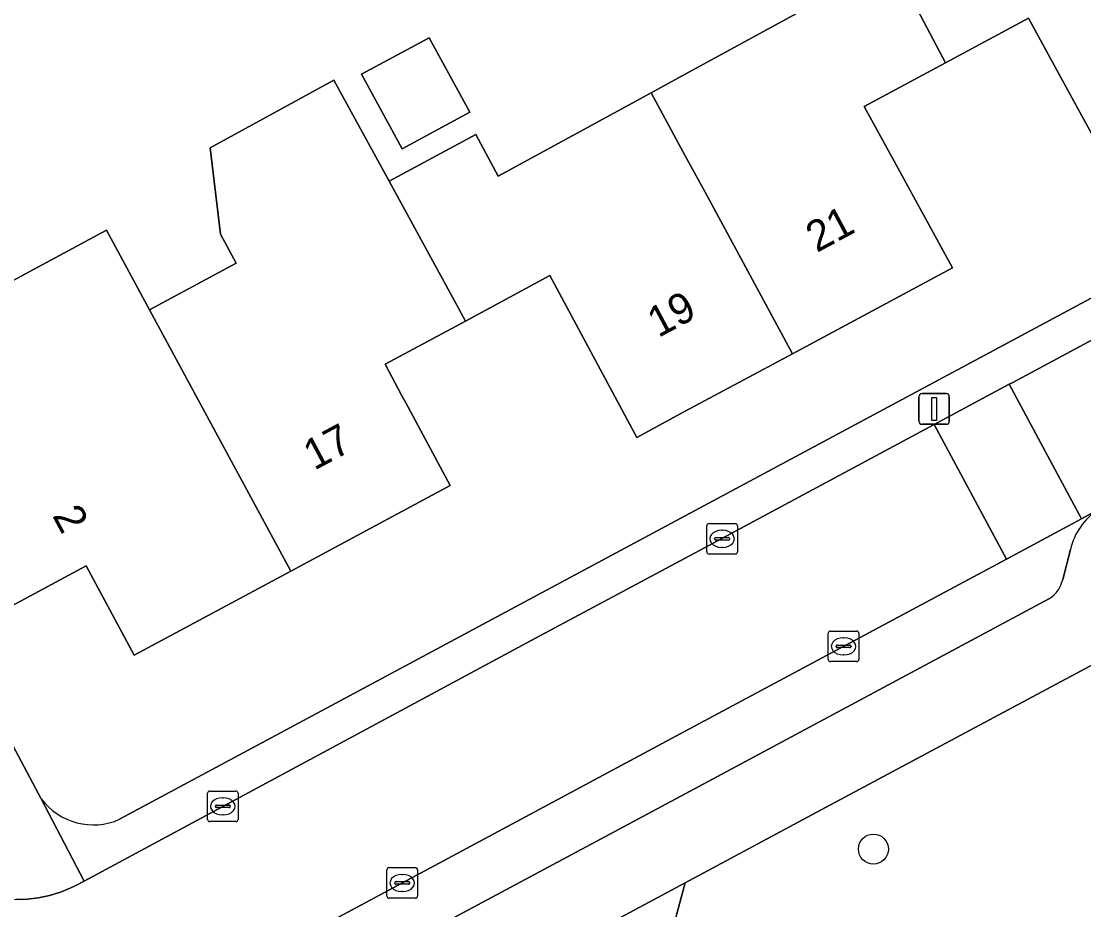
# Model space of a CAD drawing. Extents: x 157793 to 159380, y 380877 to 382313.
# Drawn here: x 158978.33 to 159013, y 381957.95 to 381986.94 of the extents above; entities that cross this region are included whole.
import ezdxf

# ---------------------------------------------------------------- set-up
doc = ezdxf.new("R2010")
doc.units = 0
for name, color, linetype in [('IMGEO_Boom', 7, 'Continuous'), ('IMGEO_Erf', 7, 'Continuous'), ('IMGEO_Groenvoorziening', 7, 'Continuous'), ('IMGEO_Kolk', 7, 'Continuous'), ('IMGEO_Lichtmast', 7, 'Continuous'), ('IMGEO_Pand', 7, 'Continuous'), ('IMGEO_Pand_nummerreeks', 7, 'Continuous'), ('IMGEO_Parkeervlak_open', 7, 'Continuous'), ('IMGEO_Rijbaan_lokaal_open', 7, 'Continuous'), ('IMGEO_Voetpad_open', 7, 'Continuous')]:
    doc.layers.add(name, color=color, linetype=linetype)

msp = doc.modelspace()

# ---------------------------------------------------------------- linework, layer by layer
at = {"layer": 'IMGEO_Boom'}
msp.add_circle((159006.138, 381959.927), 0.489, dxfattribs=at)
at = {"layer": 'IMGEO_Erf'}
for points in [[(159046.992, 382064.703), (158951.257, 382013.354), (158957.349, 382001.95), (158963.365, 381990.717), (158964.968, 381987.721), (158969.215, 381990.01), (158967.601, 381993.002), (158972.76, 381995.785), (158974.371, 381992.797), (158975.987, 381989.799), (158966.572, 381984.722), (158972.34, 381974.03), (158978.982, 381961.569)], [(158981.539, 381960.898), (159000, 381970.798), (159054.456, 382000), (159074.889, 382010.957)], [(158976.079, 381977.416), (158981.108, 381980.12), (158982.516, 381977.52), (158985.344, 381979.04), (158984.832, 381979.992), (158984.494, 381982.804), (158988.535, 381985.01), (158990.331, 381981.72), (158993.163, 381983.242), (158993.895, 381981.88), (158998.886, 381984.6), (159000, 381985.207), (159004.014, 381987.394)], [(159014.086, 381981.768), (159012.182, 381985.241), (159011.197, 381987.036), (159008.489, 381985.58), (159005.841, 381984.156), (159006.819, 381982.368), (159008.72, 381978.894), (159003.502, 381976.091), (159000, 381974.21), (158998.415, 381973.359), (158996.121, 381977.628), (158995.579, 381978.637), (158992.822, 381977.155), (158990.2, 381975.745), (158990.742, 381974.736), (158990.866, 381974.505), (158992.328, 381971.785), (158987.131, 381968.999), (158982.014, 381966.256), (158980.447, 381969.172), (158978.043, 381967.88)]]:
    msp.add_lwpolyline(points, dxfattribs=at)
msp.add_lwpolyline([(158992.972, 381983.966), (158990.757, 381982.776), (158989.428, 381985.211), (158991.643, 381986.401)], close=True, dxfattribs=at)
msp.add_arc((158980.681, 381962.836), 2.119, 216.7127, 293.8796, dxfattribs=at)
at = {"layer": 'IMGEO_Groenvoorziening'}
for points in [[(159015.098, 381966.912), (159004.579, 381961.283), (159000, 381958.827), (158997.016, 381947.761), (158998.166, 381947.477), (159001.249, 381946.679)], [(158987.11, 381950.208), (158997.016, 381947.761), (159000, 381958.827), (158986.463, 381951.575)]]:
    msp.add_lwpolyline(points, dxfattribs=at)
at = {"layer": 'IMGEO_Kolk'}
for p, q in [((159000.699, 381969.624), (159000.699, 381970.476)), ((159000.774, 381970.55), (159001.626, 381970.55)), ((159001.187, 381970.33), (159001.212, 381970.33)), ((159001.7, 381970.476), (159001.7, 381969.624)), ((159000.958, 381970.044), (159000.958, 381970.056)), ((159001.396, 381970.007), (159000.998, 381970.007)), ((159001.001, 381970.093), (159001.399, 381970.093)), ((159001.442, 381970.056), (159001.442, 381970.044)), ((159001.21, 381969.77), (159001.185, 381969.77)), ((159001.626, 381969.55), (159000.774, 381969.55)), ((159004.665, 381966.116), (159004.665, 381966.968)), ((159004.74, 381967.042), (159005.592, 381967.042)), ((159005.666, 381966.968), (159005.666, 381966.116)), ((159004.924, 381966.536), (159004.924, 381966.548)), ((159004.967, 381966.585), (159005.365, 381966.585)), ((159005.153, 381966.822), (159005.178, 381966.822)), ((159005.408, 381966.548), (159005.408, 381966.536)), ((159005.362, 381966.499), (159004.964, 381966.499)), ((159005.176, 381966.262), (159005.151, 381966.262)), ((159005.592, 381966.042), (159004.74, 381966.042)), ((158984.406, 381960.896), (158984.406, 381961.748)), ((158984.481, 381961.822), (158985.333, 381961.822)), ((158985.407, 381961.748), (158985.407, 381960.896)), ((158984.665, 381961.316), (158984.665, 381961.328)), ((158984.708, 381961.365), (158985.106, 381961.365)), ((158984.894, 381961.602), (158984.919, 381961.602)), ((158985.149, 381961.328), (158985.149, 381961.316)), ((158985.103, 381961.279), (158984.705, 381961.279)), ((158984.917, 381961.042), (158984.892, 381961.042)), ((158985.333, 381960.822), (158984.481, 381960.822)), ((158990.262, 381958.395), (158990.262, 381959.247)), ((158990.337, 381959.321), (158991.189, 381959.321)), ((158991.263, 381959.247), (158991.263, 381958.395)), ((158990.75, 381959.101), (158990.775, 381959.101)), ((158990.521, 381958.815), (158990.521, 381958.827)), ((158990.959, 381958.778), (158990.561, 381958.778)), ((158990.564, 381958.864), (158990.962, 381958.864)), ((158990.773, 381958.541), (158990.748, 381958.541)), ((158991.005, 381958.827), (158991.005, 381958.815)), ((158991.189, 381958.321), (158990.337, 381958.321))]:
    msp.add_line(p, q, dxfattribs=at)
for points in [[(159000.699, 381969.624), (159000.699, 381970.476)], [(159000.774, 381970.55), (159001.626, 381970.55)], [(159001.7, 381970.476), (159001.7, 381969.624)], [(159001.626, 381969.55), (159000.774, 381969.55)], [(159004.665, 381966.116), (159004.665, 381966.968)], [(159004.74, 381967.042), (159005.592, 381967.042)], [(159005.666, 381966.968), (159005.666, 381966.116)], [(159005.592, 381966.042), (159004.74, 381966.042)], [(158984.406, 381960.896), (158984.406, 381961.748)], [(158984.481, 381961.822), (158985.333, 381961.822)], [(158985.407, 381961.748), (158985.407, 381960.896)], [(158985.333, 381960.822), (158984.481, 381960.822)], [(158990.262, 381958.395), (158990.262, 381959.247)], [(158990.337, 381959.321), (158991.189, 381959.321)], [(158991.263, 381959.247), (158991.263, 381958.395)], [(158991.189, 381958.321), (158990.337, 381958.321)]]:
    msp.add_lwpolyline(points, dxfattribs=at)
for centre, radius, start, end in [((159000.776, 381970.474), 0.0765, 91.552, 178.448), ((159000.776, 381970.474), 0.0765, 91.552, 178.448), ((159001.624, 381970.474), 0.0765, 1.552, 88.448), ((159001.624, 381970.474), 0.0765, 1.552, 88.448), ((159000.998, 381970.053), 0.0403, 85.8775, 175.7526), ((159000.995, 381970.043), 0.0366, 178.938, 274.7102), ((159001.399, 381970.05), 0.043, 264.8664, 352.4533), ((159001.403, 381970.055), 0.0386, 1.7309, 96.639), ((159000.776, 381969.626), 0.0765, 181.552, 268.448), ((159000.776, 381969.626), 0.0765, 181.552, 268.448), ((159001.624, 381969.626), 0.0765, 271.552, 358.448), ((159001.624, 381969.626), 0.0765, 271.552, 358.448), ((159004.742, 381966.966), 0.0765, 91.552, 178.448), ((159004.742, 381966.966), 0.0765, 91.552, 178.448), ((159005.59, 381966.966), 0.0765, 1.552, 88.448), ((159005.59, 381966.966), 0.0765, 1.552, 88.448), ((159004.964, 381966.545), 0.0403, 85.8775, 175.7526), ((159004.961, 381966.535), 0.0366, 178.938, 274.7102), ((159005.365, 381966.542), 0.043, 264.8664, 352.4533), ((159005.369, 381966.547), 0.0386, 1.7309, 96.639), ((159004.742, 381966.118), 0.0765, 181.552, 268.448), ((159004.742, 381966.118), 0.0765, 181.552, 268.448), ((159005.59, 381966.118), 0.0765, 271.552, 358.448), ((159005.59, 381966.118), 0.0765, 271.552, 358.448), ((158984.483, 381961.746), 0.0765, 91.552, 178.448), ((158984.483, 381961.746), 0.0765, 91.552, 178.448), ((158985.331, 381961.746), 0.0765, 1.552, 88.448), ((158985.331, 381961.746), 0.0765, 1.552, 88.448), ((158984.705, 381961.325), 0.0403, 85.8775, 175.7526), ((158984.702, 381961.315), 0.0366, 178.938, 274.7102), ((158985.106, 381961.322), 0.043, 264.8664, 352.4533), ((158985.11, 381961.327), 0.0386, 1.7309, 96.639), ((158984.483, 381960.898), 0.0765, 181.552, 268.448), ((158984.483, 381960.898), 0.0765, 181.552, 268.448), ((158985.331, 381960.898), 0.0765, 271.552, 358.448), ((158985.331, 381960.898), 0.0765, 271.552, 358.448), ((158990.339, 381959.245), 0.0765, 91.552, 178.448), ((158990.339, 381959.245), 0.0765, 91.552, 178.448), ((158991.187, 381959.245), 0.0765, 1.552, 88.448), ((158991.187, 381959.245), 0.0765, 1.552, 88.448), ((158990.561, 381958.824), 0.0403, 85.8775, 175.7526), ((158990.558, 381958.814), 0.0366, 178.938, 274.7102), ((158990.962, 381958.821), 0.043, 264.8664, 352.4533), ((158990.966, 381958.826), 0.0386, 1.7309, 96.639), ((158990.339, 381958.397), 0.0765, 181.552, 268.448), ((158990.339, 381958.397), 0.0765, 181.552, 268.448), ((158991.187, 381958.397), 0.0765, 271.552, 358.448), ((158991.187, 381958.397), 0.0765, 271.552, 358.448)]:
    msp.add_arc(centre, radius, start, end, dxfattribs=at)
for centre, major_axis, ratio, start_param, end_param in [((159001.186, 381970.05), (-0.387, 0.002), 0.722429, 4.712389, 7.853982), ((159001.211, 381970.05), (-0.39, 0.002), 0.717154, 1.570796, 4.712389), ((159005.152, 381966.542), (-0.387, 0.002), 0.722429, 4.712389, 7.853982), ((159005.177, 381966.542), (-0.39, 0.002), 0.717154, 1.570796, 4.712389), ((158984.893, 381961.322), (-0.387, 0.002), 0.722429, 4.712389, 7.853982), ((158984.918, 381961.322), (-0.39, 0.002), 0.717154, 1.570796, 4.712389), ((158990.749, 381958.821), (-0.387, 0.002), 0.722429, 4.712389, 7.853982), ((158990.774, 381958.821), (-0.39, 0.002), 0.717154, 1.570796, 4.712389)]:
    msp.add_ellipse(centre, major_axis=major_axis, ratio=ratio, start_param=start_param, end_param=end_param, dxfattribs=at)
at = {"layer": 'IMGEO_Lichtmast'}
for p, q in [((159007.625, 381973.888), (159007.625, 381974.688)), ((159007.625, 381974.688), (159007.625, 381973.888)), ((159007.725, 381974.788), (159008.515, 381974.788)), ((159008.515, 381974.788), (159007.725, 381974.788)), ((159008.615, 381974.688), (159008.615, 381973.888)), ((159008.615, 381973.888), (159008.615, 381974.688)), ((159008.515, 381973.788), (159007.725, 381973.788)), ((159007.725, 381973.788), (159008.515, 381973.788))]:
    msp.add_line(p, q, dxfattribs=at)
msp.add_lwpolyline([(159008.045, 381974.663), (159008.195, 381974.663), (159008.195, 381973.913), (159008.045, 381973.913), (159008.045, 381974.663)], dxfattribs=at)
for centre, start, end in [((159007.725, 381974.688), 90, 180), ((159007.725, 381974.688), 90, 180), ((159008.515, 381974.688), 0, 90), ((159008.515, 381974.688), 360, 90), ((159007.725, 381973.888), 180, 270), ((159007.725, 381973.888), 180, 270), ((159008.515, 381973.888), 270, 0), ((159008.515, 381973.888), 270, 0)]:
    msp.add_arc(centre, 0.1, start, end, dxfattribs=at)
at = {"layer": 'IMGEO_Pand'}
for points in [[(159005.54, 381991.168), (159008.489, 381985.58), (159011.197, 381987.036), (159012.182, 381985.241), (159014.086, 381981.768), (159019.152, 381984.487), (159014.575, 381993.099), (159009.551, 381990.399), (159008.331, 381992.669)], [(159005.841, 381984.156), (159008.489, 381985.58), (159005.54, 381991.168), (159002.782, 381989.686), (159004.014, 381987.394), (159000, 381985.207), (158998.886, 381984.6), (159000, 381982.547), (159000.643, 381981.361), (159003.502, 381976.091), (159008.72, 381978.894), (159006.819, 381982.368)], [(158989.428, 381985.211), (158990.757, 381982.776), (158992.972, 381983.966), (158991.643, 381986.401)], [(158992.822, 381977.155), (158992.528, 381977.694), (158990.331, 381981.72), (158988.535, 381985.01), (158984.494, 381982.804), (158984.832, 381979.992), (158985.344, 381979.04), (158982.516, 381977.52), (158987.131, 381968.999), (158992.328, 381971.785), (158990.866, 381974.505), (158990.742, 381974.736), (158990.2, 381975.745)], [(158998.886, 381984.6), (158993.895, 381981.88), (158993.163, 381983.242), (158990.331, 381981.72), (158992.528, 381977.694), (158992.822, 381977.155), (158995.579, 381978.637), (158996.121, 381977.628), (158998.415, 381973.359), (159000, 381974.21), (159003.502, 381976.091), (159000.643, 381981.361), (159000, 381982.547)], [(158982.516, 381977.52), (158981.108, 381980.12), (158976.079, 381977.416), (158976.652, 381976.351), (158972.604, 381974.175), (158974.844, 381970.009), (158976.438, 381970.866), (158978.043, 381967.88), (158980.447, 381969.172), (158982.014, 381966.256), (158987.131, 381968.999)]]:
    msp.add_lwpolyline(points, close=True, dxfattribs=at)
at = {"layer": 'IMGEO_Parkeervlak_open'}
for points in [[(159013.466, 381970.992), (159012.927, 381970.703), (159010.477, 381969.39), (159000, 381963.774), (158982.576, 381954.434)], [(159012.317, 381968.726), (159012.568, 381969.701)], [(158985.859, 381954.16), (159000, 381961.734), (159011.886, 381968.1)]]:
    msp.add_lwpolyline(points, dxfattribs=at)
for centre, radius, start, end in [((159014.618, 381969.233), 2.102, 123.2147, 167.1415), ((159011.349, 381968.931), 0.99, 302.8731, 348.0322)]:
    msp.add_arc(centre, radius, start, end, dxfattribs=at)
at = {"layer": 'IMGEO_Rijbaan_lokaal_open'}
for points in [[(159039.575, 381984.941), (159046.262, 381988.518), (159052.457, 381991.832), (159050.06, 381996.301), (159047.272, 381994.806), (159041.93, 381991.939), (159031.86, 381986.544), (159026.525, 381983.665), (159016.049, 381978.033), (159010.69, 381975.156), (159010.572, 381975.093), (159012.927, 381970.703), (159013.466, 381970.992), (159013.662, 381971.095), (159024.847, 381977.05), (159024.9, 381977.078), (159027.035, 381978.232), (159030.366, 381980.014)], [(159008.122, 381973.778), (159010.477, 381969.39), (159012.927, 381970.703), (159010.572, 381975.093)]]:
    msp.add_lwpolyline(points, close=True, dxfattribs=at)
msp.add_lwpolyline([(158982.576, 381954.434), (159000, 381963.774), (159010.477, 381969.39), (159008.122, 381973.778), (159000.464, 381969.667), (159000, 381969.418), (158995.116, 381966.813), (158980.377, 381958.884), (158980.087, 381958.728), (158979.944, 381958.658), (158979.605, 381958.519), (158979.255, 381958.411), (158978.897, 381958.334), (158978.533, 381958.29), (158978.167, 381958.278)], dxfattribs=at)
at = {"layer": 'IMGEO_Voetpad_open'}
for points in [[(159074.889, 382010.957), (159054.456, 382000), (159000, 381970.798), (158981.539, 381960.898)], [(158978.982, 381961.569), (158980.377, 381958.884), (158995.116, 381966.813), (159000, 381969.418), (159000.464, 381969.667), (159008.122, 381973.778), (159010.572, 381975.093), (159010.69, 381975.156), (159016.049, 381978.033), (159026.525, 381983.665), (159031.86, 381986.544)], [(158973.254, 381963.175), (158974.595, 381960.467), (158974.78, 381960.151), (158974.992, 381959.852), (158975.231, 381959.574), (158975.493, 381959.318), (158975.777, 381959.087), (158976.08, 381958.882), (158976.401, 381958.704), (158976.736, 381958.556), (158977.083, 381958.439), (158977.439, 381958.353), (158977.801, 381958.299), (158978.167, 381958.278), (158978.533, 381958.29), (158978.897, 381958.334), (158979.255, 381958.411), (158979.605, 381958.519), (158979.944, 381958.658), (158980.087, 381958.728), (158980.377, 381958.884), (158978.982, 381961.569), (158972.34, 381974.03)], [(159012.568, 381969.701), (159012.317, 381968.726)], [(159011.886, 381968.1), (159000, 381961.734), (158985.859, 381954.16)], [(159000, 381958.827), (159004.579, 381961.283), (159015.098, 381966.912)], [(158985.086, 381954.143), (158986.463, 381951.575), (159000, 381958.827)]]:
    msp.add_lwpolyline(points, dxfattribs=at)
for centre, radius, start, end in [((159014.618, 381969.233), 2.102, 123.2147, 167.1415), ((159011.349, 381968.931), 0.99, 302.8731, 348.0322), ((158980.681, 381962.836), 2.119, 216.7127, 293.8796)]:
    msp.add_arc(centre, radius, start, end, dxfattribs=at)

# ---------------------------------------------------------------- texts
at = {"layer": 'IMGEO_Pand_nummerreeks'}
for s, rotation, p in [('21', 28.2411, (159004.29, 381979.374)), ('19', 28.2411, (158999.118, 381976.598)), ('17', 28.1838, (158987.891, 381972.267)), ('2', 298.2581, (158979.329, 381970.81))]:
    msp.add_text(s, height=1, rotation=rotation, dxfattribs=at).set_placement(p)

doc.saveas('drawing.dxf')
